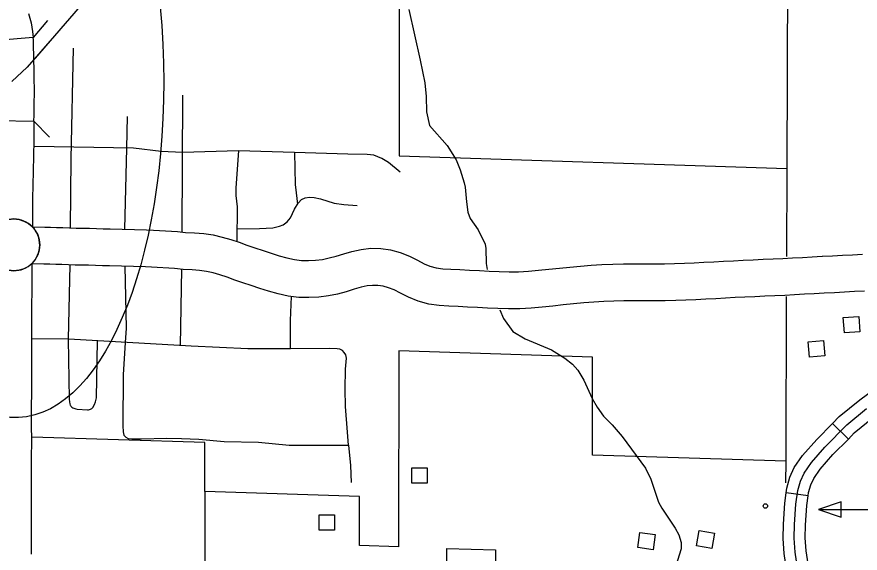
# Model space of a CAD drawing. Extents: x 1370130 to 1380143, y 377636 to 380256.
# Drawn here: x 1377398.1 to 1377557.8, y 379192.2 to 379293.7 of the extents above; entities that cross this region are included whole.
import ezdxf

# ---------------------------------------------------------------- set-up
doc = ezdxf.new("R2010")
doc.units = 0
for name, color, linetype in [('Level 10', 7, 'Continuous'), ('Level 24', 7, 'Continuous'), ('Level 32', 7, 'Continuous'), ('Level 33', 7, 'Continuous'), ('Level 34', 7, 'Continuous'), ('Level 35', 7, 'Continuous'), ('Level 37', 7, 'Continuous'), ('Level 40', 7, 'Continuous'), ('Level 5', 7, 'Continuous'), ('Level 56', 7, 'Continuous'), ('Level 57', 7, 'Continuous'), ('Level 6', 7, 'Continuous'), ('R_Draft', 7, 'Continuous')]:
    doc.layers.add(name, color=color, linetype=linetype)

msp = doc.modelspace()

# ---------------------------------------------------------------- linework, layer by layer
at = {"layer": 'Level 10'}
for p, q in [((1377400.32, 379294.28), (1377400.83, 379292.54)), ((1377400.83, 379292.54), (1377401.12, 379290.86)), ((1377401.22, 379289.75), (1377394.24, 379289.17)), ((1377401.12, 379290.86), (1377401.22, 379289.75)), ((1377394.38, 379274.03), (1377401.38, 379273.92)), ((1377550.59, 379248.35), (1377550.6, 379248.35)), ((1377550.96, 379241.36), (1377550.97, 379241.36))]:
    msp.add_line(p, q, dxfattribs=at)
for points in [[(1377401.38, 379273.92), (1377401.39, 379275.05), (1377401.41, 379276.35), (1377401.44, 379277.63), (1377401.46, 379278.93), (1377401.46, 379280.26), (1377401.44, 379281.55), (1377401.41, 379282.77), (1377401.39, 379284), (1377401.36, 379285.24), (1377401.35, 379286.52), (1377401.31, 379287.87), (1377401.26, 379289.3), (1377401.22, 379289.75)], [(1377401.38, 379273.92), (1377401.37, 379273.72), (1377401.36, 379272.35), (1377401.34, 379270.96), (1377401.33, 379269.53), (1377401.31, 379268.09), (1377401.29, 379266.66)], [(1377401.29, 379266.62), (1377401.25, 379265.2), (1377401.21, 379263.8), (1377401.16, 379262.45), (1377401.13, 379261.17), (1377401.11, 379259.91), (1377401.1, 379258.7), (1377401.11, 379257.51), (1377401.08, 379253.93)], [(1377401.06, 379253.95), (1377403.44, 379253.86), (1377404.52, 379253.83), (1377405.67, 379253.8), (1377406.87, 379253.77), (1377408.1, 379253.73), (1377409.34, 379253.7), (1377410.62, 379253.67), (1377411.91, 379253.64), (1377413.2, 379253.6), (1377414.5, 379253.56), (1377415.83, 379253.53), (1377422.7, 379253.34), (1377423.98, 379253.31), (1377428.53, 379253.01), (1377430.07, 379252.86), (1377431.74, 379252.79), (1377433.55, 379252.64), (1377435.29, 379252.38), (1377437.01, 379251.99), (1377438.66, 379251.51), (1377440.2, 379250.99), (1377441.69, 379250.48), (1377443.2, 379249.95), (1377444.73, 379249.43), (1377446.26, 379248.92), (1377447.77, 379248.45), (1377449.26, 379248.03), (1377450.66, 379247.73), (1377451.99, 379247.56), (1377453.33, 379247.53), (1377454.69, 379247.6), (1377455.98, 379247.76), (1377457.26, 379248.03), (1377458.59, 379248.38), (1377460, 379248.81), (1377461.56, 379249.27), (1377463.3, 379249.65), (1377465.16, 379249.86), (1377467.04, 379249.81), (1377468.87, 379249.55), (1377470.69, 379249.08), (1377472.43, 379248.38), (1377473.96, 379247.6), (1377475.21, 379246.94), (1377476.33, 379246.49), (1377477.49, 379246.18), (1377478.77, 379246), (1377480.28, 379245.91), (1377482.01, 379245.84), (1377483.84, 379245.74), (1377485.68, 379245.64), (1377487.55, 379245.55), (1377489.44, 379245.47), (1377491.3, 379245.41), (1377493.12, 379245.43), (1377494.97, 379245.53), (1377496.88, 379245.7), (1377498.83, 379245.9), (1377500.82, 379246.11), (1377502.83, 379246.31), (1377504.83, 379246.49), (1377506.84, 379246.66), (1377508.89, 379246.8), (1377510.94, 379246.88), (1377512.97, 379246.91), (1377514.96, 379246.91), (1377516.91, 379246.91), (1377518.83, 379246.92), (1377520.74, 379246.95), (1377522.62, 379247), (1377524.5, 379247.07), (1377526.37, 379247.14), (1377528.2, 379247.21), (1377530.03, 379247.31), (1377531.88, 379247.42), (1377533.76, 379247.51), (1377535.62, 379247.6), (1377537.51, 379247.69), (1377539.4, 379247.78), (1377541.28, 379247.86), (1377543.13, 379247.95), (1377544.98, 379248.05), (1377546.83, 379248.14), (1377548.69, 379248.24), (1377550.59, 379248.35)], [(1377550.6, 379248.35), (1377552.5, 379248.45), (1377554.42, 379248.55), (1377556.33, 379248.65), (1377558.21, 379248.74)], [(1377400.89, 379191.97), (1377400.89, 379193.65), (1377400.88, 379195.34), (1377400.88, 379197.04), (1377400.9, 379198.78), (1377400.9, 379200.53), (1377400.91, 379202.27), (1377400.92, 379204.01), (1377400.93, 379205.76), (1377400.93, 379207.51), (1377400.93, 379209.25), (1377400.93, 379210.95), (1377400.95, 379212.6), (1377400.94, 379214.21), (1377400.93, 379215.78), (1377400.92, 379217.32), (1377400.92, 379218.86), (1377400.93, 379220.42), (1377400.94, 379222.02), (1377400.95, 379223.63), (1377400.96, 379225.27), (1377400.95, 379226.92), (1377400.95, 379228.54), (1377400.95, 379230.16), (1377400.96, 379231.79), (1377400.96, 379233.4), (1377400.97, 379235), (1377400.98, 379236.6), (1377400.98, 379238.16), (1377401, 379239.67), (1377401.01, 379241.16), (1377401.01, 379242.57), (1377401.04, 379243.98), (1377401.04, 379247.04)], [(1377550.97, 379241.36), (1377549.08, 379241.25), (1377547.2, 379241.15), (1377545.33, 379241.06), (1377543.48, 379240.96), (1377541.61, 379240.87), (1377539.72, 379240.78), (1377537.84, 379240.7), (1377535.96, 379240.61), (1377534.09, 379240.52), (1377532.26, 379240.43), (1377530.41, 379240.32), (1377528.54, 379240.22), (1377526.64, 379240.14), (1377524.75, 379240.07), (1377522.84, 379240), (1377520.88, 379239.95), (1377518.92, 379239.92), (1377516.93, 379239.91), (1377514.96, 379239.91), (1377513.02, 379239.91), (1377511.12, 379239.88), (1377509.25, 379239.81), (1377507.37, 379239.68), (1377505.45, 379239.52), (1377503.5, 379239.34), (1377501.54, 379239.15), (1377499.56, 379238.94), (1377497.54, 379238.73), (1377495.47, 379238.55), (1377493.35, 379238.43), (1377491.22, 379238.41), (1377489.18, 379238.47), (1377487.23, 379238.56), (1377485.32, 379238.65), (1377483.46, 379238.75), (1377481.69, 379238.85), (1377479.93, 379238.92), (1377478.07, 379239.03), (1377476.1, 379239.31), (1377474.1, 379239.84), (1377472.26, 379240.59), (1377470.74, 379241.39), (1377469.54, 379242), (1377468.5, 379242.41), (1377467.49, 379242.68), (1377466.46, 379242.82), (1377465.46, 379242.85), (1377464.44, 379242.74), (1377463.32, 379242.49), (1377462.01, 379242.1), (1377460.5, 379241.64), (1377458.86, 379241.21), (1377457.13, 379240.85), (1377455.3, 379240.62), (1377453.43, 379240.53), (1377451.48, 379240.57), (1377449.48, 379240.82), (1377447.57, 379241.24), (1377445.79, 379241.73), (1377444.1, 379242.26), (1377442.49, 379242.8), (1377440.93, 379243.33), (1377439.41, 379243.86), (1377437.94, 379244.37), (1377436.56, 379244.83), (1377435.27, 379245.21), (1377434.01, 379245.49), (1377432.73, 379245.68), (1377431.29, 379245.8), (1377429.59, 379245.88), (1377427.97, 379246.03), (1377423.64, 379246.31), (1377422.5, 379246.35), (1377415.65, 379246.53), (1377414.32, 379246.56), (1377413, 379246.6), (1377411.72, 379246.64), (1377410.45, 379246.67), (1377409.17, 379246.7), (1377407.91, 379246.73), (1377406.67, 379246.77), (1377405.49, 379246.8), (1377404.35, 379246.83), (1377403.22, 379246.86), (1377400.94, 379246.95)], [(1377558.56, 379241.75), (1377556.68, 379241.66), (1377554.78, 379241.56), (1377552.87, 379241.46), (1377550.96, 379241.36)]]:
    msp.add_lwpolyline(points, dxfattribs=at)
for start, end in [(44.2406, 135.4553), (313.3942, 44.5891), (223.8465, 315.0217)]:
    msp.add_arc((1377397.57, 379250.51), 4.9, start, end, dxfattribs=at)
at = {"layer": 'Level 24'}
msp.add_circle((1377397.57, 379250.51), 4.9, dxfattribs=at)
at = {"layer": 'Level 32'}
for p, q in [((1377555.52, 379213.77), (1377552.53, 379216.72)), ((1377547.92, 379203), (1377543.76, 379203.58))]:
    msp.add_line(p, q, dxfattribs=at)
for points in [[(1377552.53, 379216.72), (1377553.81, 379218.02), (1377557.7, 379221.21), (1377563.74, 379225.64), (1377564.54, 379226.13)], [(1377555.52, 379213.77), (1377556.65, 379214.91), (1377560.28, 379217.89), (1377566.09, 379222.15), (1377566.75, 379222.56)], [(1377546.04, 379188.51), (1377545.45, 379192.36), (1377545.27, 379194.99), (1377545.31, 379197.57), (1377545.59, 379201.43), (1377545.95, 379204.05), (1377546.45, 379205.82), (1377547.13, 379207.31), (1377548.53, 379209.35), (1377551.06, 379212.25), (1377555.23, 379216.47), (1377558.99, 379219.55)], [(1377543.76, 379203.58), (1377543.89, 379204.48), (1377544.47, 379206.54), (1377545.29, 379208.35), (1377546.87, 379210.64), (1377549.53, 379213.68), (1377552.53, 379216.72)], [(1377547.92, 379203), (1377548.01, 379203.62), (1377548.42, 379205.1), (1377548.96, 379206.28), (1377550.19, 379208.06), (1377552.6, 379210.82), (1377555.52, 379213.77)], [(1377543.95, 379188.27), (1377543.36, 379192.13), (1377543.17, 379194.94), (1377543.22, 379197.67), (1377543.5, 379201.64), (1377543.76, 379203.58)], [(1377548.1, 379188.9), (1377547.54, 379192.6), (1377547.37, 379195.05), (1377547.41, 379197.48), (1377547.68, 379201.21), (1377547.92, 379203)]]:
    msp.add_lwpolyline(points, dxfattribs=at)
at = {"layer": 'Level 33'}
for points in [[(1377408.31, 379253.72), (1377408.43, 379266.81), (1377408.84, 379287.71)], [(1377429.48, 379267.96), (1377425.46, 379268.17), (1377420.21, 379268.79), (1377401.42, 379269.13)], [(1377418.59, 379253.46), (1377418.95, 379268.81)], [(1377408.19, 379246.72), (1377407.84, 379232.64)], [(1377418.58, 379246.45), (1377418.83, 379234.74), (1377418.65, 379232.04)], [(1377449.95, 379230.86), (1377441.85, 379230.86), (1377431.15, 379231.34), (1377407.97, 379232.64), (1377400.96, 379232.75)]]:
    msp.add_lwpolyline(points, dxfattribs=at)
at = {"layer": 'Level 34'}
for points in [[(1377429.4, 379252.89), (1377429.54, 379278.86)], [(1377418.95, 379268.81), (1377419.09, 379274.78)], [(1377470.7, 379264.25), (1377468.51, 379266.09), (1377467.22, 379266.88), (1377465.73, 379267.48), (1377464.43, 379267.63), (1377460.8, 379267.68), (1377450.71, 379267.97), (1377440.07, 379268.29), (1377429.48, 379267.96)], [(1377440.07, 379268.29), (1377439.57, 379261.32), (1377439.57, 379259.87), (1377439.82, 379257.73), (1377439.78, 379251.14)], [(1377450.71, 379267.97), (1377450.81, 379261.96), (1377451.01, 379260.37), (1377451.24, 379258.22)], [(1377439.8, 379253.55), (1377444.09, 379253.6), (1377446.58, 379253.75), (1377447.82, 379254.05), (1377448.57, 379254.3), (1377449.32, 379254.9), (1377449.91, 379255.64), (1377450.71, 379257.29), (1377451.36, 379258.43), (1377452, 379259.08), (1377452.7, 379259.38), (1377453.55, 379259.53), (1377454.39, 379259.48), (1377455.63, 379259.23), (1377458.17, 379258.43), (1377460.01, 379258.13), (1377462.55, 379257.98)], [(1377429.32, 379245.89), (1377429.06, 379231.46)], [(1377418.65, 379232.04), (1377418.26, 379225.9), (1377418.18, 379216.25), (1377418.24, 379215.13), (1377418.41, 379214.49), (1377418.76, 379214.09), (1377419.22, 379213.85), (1377419.92, 379213.8), (1377421.72, 379213.8), (1377426.48, 379213.91), (1377429.27, 379213.85), (1377432.58, 379213.74), (1377437.35, 379213.33), (1377443.85, 379213.16), (1377449.66, 379212.63), (1377455.58, 379212.58), (1377460.93, 379212.63), (1377460.75, 379215.07), (1377460.34, 379219.9), (1377460.29, 379223.21), (1377460.34, 379226.99), (1377460.52, 379229.08), (1377460.4, 379229.72), (1377460.11, 379230.13), (1377459.76, 379230.53), (1377459.24, 379230.76), (1377458.78, 379230.82), (1377457.27, 379230.88), (1377449.95, 379230.86), (1377449.93, 379236.18), (1377450.13, 379240.74)], [(1377407.84, 379232.64), (1377408.05, 379221.28), (1377408.07, 379220.78), (1377408.16, 379220.45), (1377408.25, 379220.19), (1377408.28, 379220.1), (1377408.34, 379219.99), (1377408.39, 379219.94), (1377408.54, 379219.8), (1377408.72, 379219.68), (1377408.91, 379219.59), (1377409.1, 379219.52), (1377409.27, 379219.48), (1377409.56, 379219.4), (1377411.48, 379219.32), (1377411.72, 379219.32), (1377411.89, 379219.35), (1377412.06, 379219.42), (1377412.34, 379219.55), (1377412.53, 379219.72), (1377412.86, 379220.32), (1377413.05, 379220.8), (1377413.2, 379221.57), (1377413.38, 379232.34)], [(1377460.93, 379212.63), (1377461.3, 379208.73), (1377461.4, 379205.53)]]:
    msp.add_lwpolyline(points, dxfattribs=at)
at = {"layer": 'Level 35'}
for points in [[(1377472.32, 379295.06), (1377474.48, 379285.47), (1377475.33, 379281.16), (1377475.62, 379278.56), (1377475.69, 379275.68), (1377476.26, 379273.12), (1377479.61, 379269.32), (1377481.3, 379266.6), (1377482.07, 379264.69), (1377482.83, 379262.23), (1377483.02, 379261.42), (1377483.26, 379258.66)], [(1377483.26, 379258.66), (1377483.49, 379256.71), (1377483.96, 379255.51), (1377485.46, 379253.36), (1377486.75, 379250.66), (1377486.88, 379249.82), (1377486.94, 379246.96), (1377487.17, 379245.87)], [(1377489.53, 379238.19), (1377490.22, 379236.59), (1377492.04, 379234.13), (1377494.34, 379232.72), (1377499.35, 379230.67), (1377501.83, 379229.09), (1377503.32, 379227.92), (1377504.29, 379226.81), (1377505.48, 379224.9), (1377507.04, 379221.46), (1377507.98, 379219.82), (1377509.19, 379218.11), (1377510.83, 379216.46), (1377512.72, 379214.22), (1377517.12, 379208.28), (1377518.11, 379206.17), (1377519.61, 379201.85), (1377520.22, 379200.69), (1377522.74, 379196.89), (1377523.44, 379195.62), (1377523.86, 379194.2), (1377523.86, 379192.99), (1377522.86, 379189.8), (1377522.73, 379189.47)]]:
    msp.add_lwpolyline(points, dxfattribs=at)
at = {"layer": 'Level 37'}
for points in [[(1377403.93, 379292.96), (1377401.22, 379289.75)], [(1377401.38, 379273.93), (1377404.31, 379270.92)]]:
    msp.add_lwpolyline(points, dxfattribs=at)
at = {"layer": 'Level 40'}
for points in [[(1377563.97, 379423.98), (1377515.46, 379409.15), (1377508.72, 379406.64), (1377503.33, 379404.06), (1377498.61, 379401.43), (1377494.2, 379398.73), (1377489.36, 379394.93), (1377483.97, 379389.78), (1377479.14, 379384.7), (1377473.56, 379378.02), (1377449.24, 379346.57), (1377436.13, 379328.37), (1377424.01, 379313.66), (1377417.08, 379304.59), (1377410.1, 379295.7), (1377405.26, 379290.07), (1377401.58, 379285.86)], [(1377410.1, 379295.7), (1377405.26, 379290.07), (1377400.06, 379284.12), (1377397.18, 379281.42)]]:
    msp.add_lwpolyline(points, dxfattribs=at)
at = {"layer": 'Level 5'}
for points in [[(1377544.05, 379319.85), (1377543.86, 379264.99)], [(1377543.66, 379209.57), (1377543.65, 379205.45)]]:
    msp.add_lwpolyline(points, dxfattribs=at)
at = {"layer": 'Level 56'}
for points in [[(1377554.78, 379233.85), (1377554.57, 379236.76), (1377557.49, 379236.96), (1377557.69, 379234.06)], [(1377550.82, 379232.41), (1377551.09, 379229.51), (1377548.17, 379229.24), (1377547.91, 379232.15)], [(1377472.9, 379205.4), (1377472.9, 379208.31), (1377475.82, 379208.31), (1377475.82, 379205.4)], [(1377455.35, 379196.52), (1377455.35, 379199.44), (1377458.28, 379199.44), (1377458.28, 379196.52)], [(1377518.97, 379195.71), (1377518.59, 379192.82), (1377515.69, 379193.21), (1377516.08, 379196.1)], [(1377526.79, 379193.58), (1377527.3, 379196.45), (1377530.18, 379195.95), (1377529.67, 379193.08)]]:
    msp.add_lwpolyline(points, close=True, dxfattribs=at)
at = {"layer": 'Level 57'}
msp.add_lwpolyline([(1377554.17, 379199.01), (1377554.17, 379201.86), (1377549.89, 379200.44)], close=True, dxfattribs=at)
msp.add_lwpolyline([(1377549.89, 379200.44), (1377562.47, 379200.44), (1377570.29, 379193.05)], dxfattribs=at)
msp.add_circle((1377539.82, 379201.09), 0.42, dxfattribs=at)
at = {"layer": 'Level 6'}
for points in [[(1377410.01, 379360.77), (1377470.82, 379359.27), (1377470.53, 379322.4), (1377470.47, 379267.33), (1377543.86, 379264.99), (1377543.8, 379248.28)], [(1377543.77, 379240.73), (1377543.66, 379209.57), (1377507.08, 379210.73), (1377507.1, 379229.27), (1377470.43, 379230.44), (1377470.39, 379193.37), (1377462.99, 379193.61), (1377463, 379202.88)], [(1377463, 379202.88), (1377433.72, 379203.81), (1377433.73, 379213.08), (1377401.01, 379214.13)], [(1377433.72, 379203.81), (1377433.69, 379176.13), (1377442.19, 379175.83)], [(1377479.54, 379177.07), (1377479.55, 379193.08), (1377488.72, 379192.79), (1377488.7, 379174.32), (1377481.17, 379174.82), (1377481.37, 379121.03), (1377472.13, 379121.04), (1377472.27, 379084.08), (1377546.19, 379084.01), (1377546.45, 379013.69)]]:
    msp.add_lwpolyline(points, dxfattribs=at)
at = {"layer": 'R_Draft'}
msp.add_ellipse((1377395.3, 379287.06), major_axis=(-3.12, 69.23), ratio=0.440119, dxfattribs=at)

doc.saveas('drawing.dxf')
